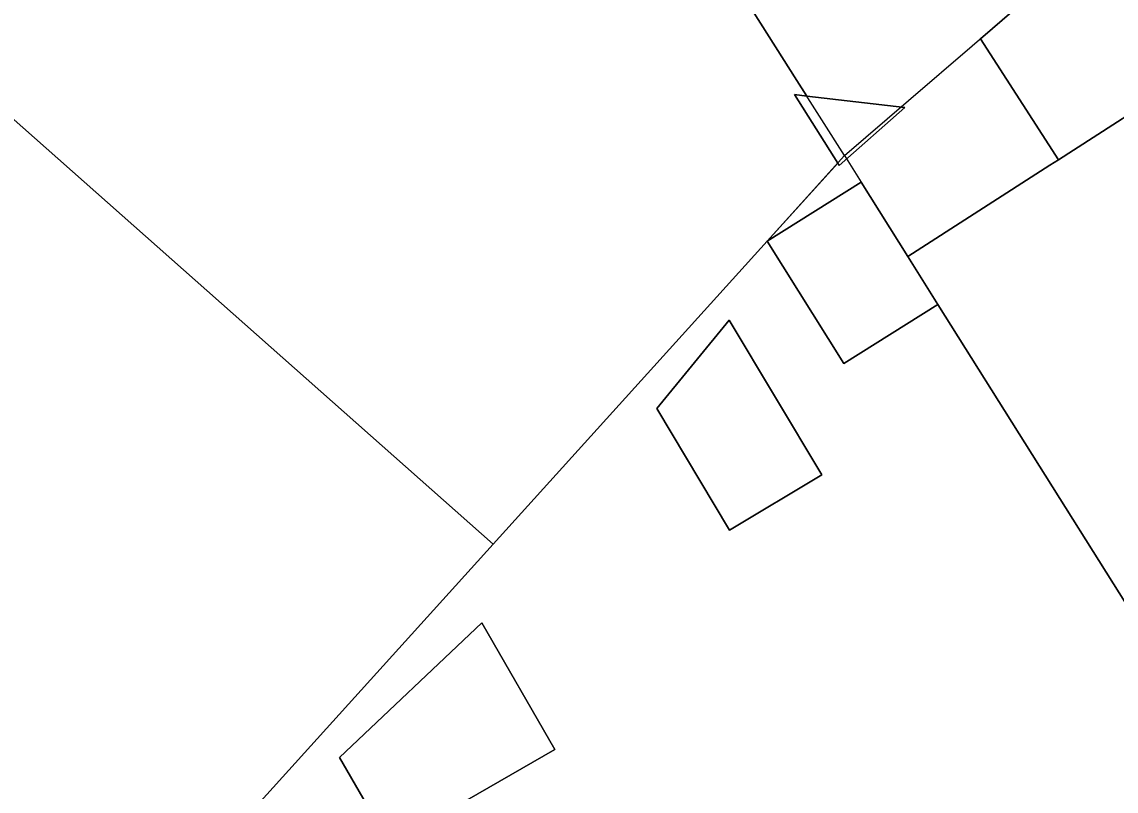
# Model space of a CAD drawing. Extents: x 161771 to 163125, y 382475 to 383179.
# Drawn here: x 162193.76 to 162230.92, y 382680.84 to 382706.99 of the extents above; entities that cross this region are included whole.
import ezdxf

# ---------------------------------------------------------------- set-up
doc = ezdxf.new("R2010")
doc.units = 0
for name, color, linetype in [('IMGEO_Erf', 7, 'Continuous'), ('IMGEO_Muur', 7, 'Continuous'), ('IMGEO_Pand', 7, 'Continuous'), ('IMGEO_Parkeervlak_open', 7, 'Continuous')]:
    doc.layers.add(name, color=color, linetype=linetype)

msp = doc.modelspace()

# ---------------------------------------------------------------- linework, layer by layer
at = {"layer": 'IMGEO_Erf'}
for points in [[(162207.6, 382724.717), (162220.078, 382705.001), (162220.414, 382704.469), (162223.742, 382704.076), (162221.519, 382702.107), (162221.467, 382702.189), (162219.069, 382699.536), (162222.264, 382701.539), (162223.85, 382699.01), (162228.667, 382702.115), (162228.96, 382702.304), (162226.315, 382706.409), (162230.485, 382710.011)], [(162231.27, 382687.181), (162224.871, 382697.383), (162221.676, 382695.379), (162219.069, 382699.536), (162209.762, 382689.239), (162189.675, 382667.014)]]:
    msp.add_lwpolyline(points, dxfattribs=at)
for points in [[(162215.321, 382693.852), (162217.782, 382696.846), (162220.926, 382691.589), (162217.794, 382689.716)], [(162211.858, 382682.26), (162206.253, 382679.025), (162204.547, 382681.981), (162209.378, 382686.557)]]:
    msp.add_lwpolyline(points, close=True, dxfattribs=at)
at = {"layer": 'IMGEO_Muur'}
for points in [[(162220.078, 382705.001), (162207.6, 382724.717)], [(162226.034, 382706.178), (162230.485, 382710.011)], [(162223.872, 382704.316), (162226.034, 382706.178)], [(162221.697, 382702.443), (162220.078, 382705.001)], [(162221.697, 382702.443), (162223.872, 382704.316)], [(162221.697, 382702.443), (162219.069, 382699.536)], [(162221.697, 382702.443), (162222.264, 382701.539)], [(162219.069, 382699.536), (162209.762, 382689.239)]]:
    msp.add_lwpolyline(points, dxfattribs=at)
at = {"layer": 'IMGEO_Pand'}
for points in [[(162237.411, 382714.338), (162233.062, 382711.873), (162231.844, 382711.182), (162230.485, 382710.011), (162226.315, 382706.409), (162228.96, 382702.304), (162233.318, 382705.113), (162238.127, 382696.798), (162238.42, 382696.297), (162245.532, 382700.458)], [(162189.675, 382667.014), (162209.762, 382689.239), (162190.797, 382706.034), (162165.639, 382678.074), (162164.832, 382678.395), (162160.996, 382670.394), (162159.369, 382667.001), (162158.834, 382665.885), (162158.988, 382665.812), (162166.726, 382662.151), (162167.795, 382664.411), (162171.191, 382662.819), (162174.993, 382661.036), (162174.459, 382659.906), (162178.229, 382658.124), (162182.008, 382656.338), (162181.461, 382655.181), (162181.94, 382654.954), (162185.346, 382662.156)], [(162238.127, 382696.798), (162233.318, 382705.113), (162228.96, 382702.304), (162228.667, 382702.115), (162223.85, 382699.01), (162224.871, 382697.383), (162231.27, 382687.181), (162236.155, 382690.326), (162236.018, 382690.56), (162234.15, 382693.754), (162233.837, 382694.289)], [(162220.414, 382704.469), (162219.995, 382704.519), (162221.467, 382702.189), (162221.519, 382702.107), (162223.742, 382704.076)], [(162223.85, 382699.01), (162222.264, 382701.539), (162219.069, 382699.536), (162221.676, 382695.379), (162224.871, 382697.383)], [(162217.794, 382689.716), (162220.926, 382691.589), (162217.782, 382696.846), (162215.321, 382693.852)], [(162209.378, 382686.557), (162204.547, 382681.981), (162206.253, 382679.025), (162211.858, 382682.26)]]:
    msp.add_lwpolyline(points, close=True, dxfattribs=at)
at = {"layer": 'IMGEO_Parkeervlak_open'}
msp.add_lwpolyline([(162190.797, 382706.034), (162209.762, 382689.239), (162219.069, 382699.536), (162221.467, 382702.189), (162219.995, 382704.519), (162220.414, 382704.469), (162220.078, 382705.001), (162207.6, 382724.717), (162204.008, 382720.716), (162201.314, 382725.281), (162199.817, 382727.641), (162199.409, 382727.4), (162196.813, 382731.799), (162197.078, 382731.956), (162193.936, 382736.907), (162187.55, 382746.971)], dxfattribs=at)

doc.saveas('drawing.dxf')
